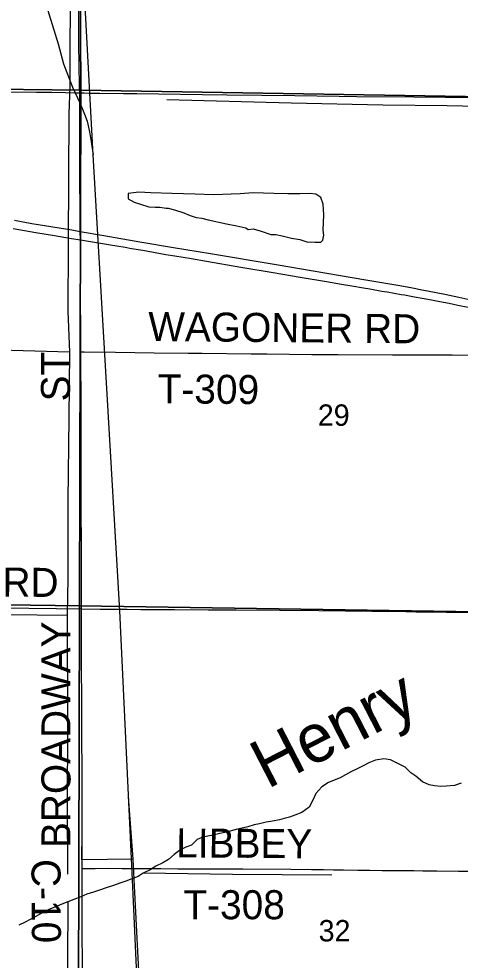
# Model space of a CAD drawing. Extents: x 1443599 to 1910620, y 1028088 to 1361369.
# Drawn here: x 1690821 to 1695378, y 1283707 to 1293435 of the extents above; entities that cross this region are included whole.
import ezdxf

# ---------------------------------------------------------------- set-up
doc = ezdxf.new("R2010")
doc.units = 0
for name, color, linetype in [('GM_X_County_Road', 7, 'Continuous'), ('GM_X_County_Road_Text', 7, 'Continuous'), ('GM_X_Interstate_Route', 7, 'Continuous'), ('GM_X_Minor_Lake', 7, 'Continuous'), ('GM_X_Minor_River', 7, 'Continuous'), ('GM_X_Minor_River_Text', 7, 'Continuous'), ('GM_X_Rail_Line', 7, 'Continuous'), ('GM_X_Section', 7, 'Continuous'), ('GM_X_Section_Text', 7, 'Continuous'), ('GM_X_Township_Road', 7, 'Continuous'), ('GM_X_Township_Road_Text', 7, 'Continuous')]:
    doc.layers.add(name, color=color, linetype=linetype)

msp = doc.modelspace()

# ---------------------------------------------------------------- linework, layer by layer
at = {"layer": 'GM_X_County_Road'}
for points in [[(1691448.5, 1292723.1), (1691448.2, 1292738.2), (1691440.7, 1293181.3), (1691439.5, 1293460.3), (1691438.8, 1293690.1), (1691439.7, 1293995.4), (1691438.3, 1294097.2), (1691432.5, 1294274.5), (1691423.1, 1294441.8), (1691412.2, 1294602.3), (1691389.6, 1294910), (1691379.1, 1295077.1), (1691369.3, 1295247.4), (1691368.9, 1295269.9), (1691370.7, 1295285.8), (1691374.4, 1295304.5), (1691378.5, 1295315.9), (1691384.7, 1295326.5), (1691394.7, 1295338.5), (1691413.8, 1295356.7), (1691414.4, 1295357.5)], [(1691449.5, 1292670.3), (1691448.5, 1292723.1)], [(1691461.7, 1289994), (1691460.4, 1290062.8), (1691461.7, 1290151.4), (1691460.3, 1290246.6), (1691460.1, 1290328.6), (1691459.2, 1290420.6), (1691458.9, 1290532.2), (1691458.3, 1290653.6), (1691459.1, 1290725.8), (1691459.8, 1290788.1), (1691460.2, 1290863.7), (1691460.3, 1290929.4), (1691456.9, 1291151.3), (1691455.6, 1291238.3), (1691454.1, 1291333.1), (1691454, 1291467.7), (1691452.9, 1291569.6), (1691451.8, 1291677.8), (1691451.7, 1291786.2), (1691450.5, 1292232.6), (1691450, 1292426.3), (1691450, 1292551), (1691450.2, 1292639.7), (1691449.5, 1292670.3)], [(1691467.9, 1287338.6), (1691467.9, 1287404), (1691467.8, 1287443.4), (1691467.9, 1287472.1), (1691468.2, 1287538.5), (1691469.6, 1287679.6), (1691469.1, 1287765.1), (1691468.5, 1287853.7), (1691467.6, 1288040.8), (1691466.1, 1288323.1), (1691466, 1288451.1), (1691466, 1288539.7), (1691464.9, 1288648.1), (1691465.2, 1288723.4), (1691465.9, 1288844.9), (1691465.3, 1289078), (1691464.8, 1289229), (1691463.7, 1289622.9), (1691462.9, 1289767.4), (1691462.6, 1289947.9), (1691461.7, 1289994)], [(1691473.9, 1284655.2), (1691473.7, 1284682.6), (1691474, 1284836.8), (1691473.6, 1285736.3), (1691473, 1285943.2), (1691472.6, 1286107.3), (1691471.3, 1286412.7), (1691469.5, 1286721.2), (1691467.9, 1287069.2), (1691467.8, 1287275.9), (1691467.9, 1287338.6)], [(1691476.9, 1282000.5), (1691476.5, 1282046.7), (1691476.6, 1282319.1), (1691476.8, 1282611.2), (1691476.7, 1282939.5), (1691476.7, 1283198.8), (1691478, 1283297.3), (1691477.4, 1283359.8), (1691477.4, 1283438.4), (1691476.9, 1283560), (1691476.8, 1283789.7), (1691476, 1283878.4), (1691475.6, 1283967), (1691475.6, 1284269), (1691474.9, 1284390.5), (1691475.6, 1284462.6), (1691473.9, 1284655.2)]]:
    msp.add_lwpolyline(points, dxfattribs=at)
at = {"layer": 'GM_X_Interstate_Route'}
for points in [[(1690775.9, 1291353.7), (1690957, 1291322), (1691368.2, 1291253.5), (1691455.6, 1291238.3), (1691698.2, 1291196.3), (1692070.2, 1291131.9), (1692416.4, 1291072.6), (1692798.5, 1291009), (1693497.7, 1290891.5), (1693717.7, 1290853.9), (1694403.8, 1290736.9), (1694753.6, 1290678.5), (1694886, 1290655.1), (1694969.6, 1290638.1), (1694982.5, 1290635.6), (1695040.5, 1290624.6), (1695221, 1290589.1), (1695365.6, 1290559.4), (1695487.4, 1290532.5)], [(1690764.2, 1291270.1), (1690996.7, 1291227.9), (1691187.7, 1291195.8), (1691365.8, 1291166.5), (1691456.9, 1291151.3), (1691748, 1291102.8), (1691919.6, 1291074.3), (1691984.3, 1291063.2), (1692100.8, 1291043.3), (1692340.1, 1291001.3), (1692430.7, 1290986.1), (1692602.4, 1290957.7), (1692757.6, 1290930.5), (1693113.3, 1290869.2), (1693446.7, 1290812.7), (1693725, 1290765.3), (1693997, 1290719.8), (1694152.5, 1290694.2), (1694259.2, 1290675.7), (1694379, 1290655.5), (1694443.7, 1290644.2), (1694569.9, 1290622.4), (1694624.8, 1290612.8), (1694767.1, 1290588.1), (1694802.7, 1290581.8), (1694906.3, 1290564.2), (1694983.7, 1290549.7), (1695080.8, 1290532.4), (1695167.7, 1290515.1), (1695264.5, 1290496.3), (1695354.4, 1290477), (1695460.3, 1290454.3)]]:
    msp.add_lwpolyline(points, dxfattribs=at)
at = {"layer": 'GM_X_Minor_Lake'}
msp.add_line((1693827.4, 1291630.9), (1693723.7, 1291628.2), dxfattribs=at)
msp.add_lwpolyline([(1693723.7, 1291628.2), (1693600, 1291627.8), (1693452.4, 1291629.6), (1693241.1, 1291636.3), (1693105.3, 1291626), (1692831.9, 1291617.4), (1692640.5, 1291621.8), (1692401.3, 1291630.8), (1692183.9, 1291637.6), (1692058.4, 1291645.2), (1691950.5, 1291630.5), (1691949.7, 1291574.4), (1692013.1, 1291539.5), (1692078.7, 1291520.7), (1692164.1, 1291491.6), (1692229.9, 1291488.7), (1692275.8, 1291490.1), (1692341.4, 1291479.3), (1692361.4, 1291477.1), (1692429, 1291460.2), (1692524.3, 1291430.9), (1692589.8, 1291404), (1692651.3, 1291381.2), (1692709.1, 1291376.5), (1692776.7, 1291359.6), (1692965.6, 1291317.1), (1693073.1, 1291297.8), (1693166.5, 1291274.6), (1693190.3, 1291258.2), (1693240.2, 1291265.6), (1693321.7, 1291240.5), (1693422.9, 1291205.2), (1693474.8, 1291206.5), (1693540.5, 1291193.7), (1693637.9, 1291170.4), (1693723.5, 1291155.3), (1693804.9, 1291128.2), (1693836.8, 1291129.8), (1693876.7, 1291127.3), (1693938.5, 1291126.6), (1693958.8, 1291148.3), (1693969.4, 1291198.3), (1693964.1, 1291252.5), (1693970.2, 1291410.7), (1693963.6, 1291521), (1693940.6, 1291589.4), (1693889.1, 1291622.1), (1693827.4, 1291630.9)], dxfattribs=at)
at = {"layer": 'GM_X_Minor_River'}
for points in [[(1691351.9, 1293612), (1691348.9, 1293068.9), (1691348.5, 1292736.2), (1691338.9, 1292453.8), (1691332.5, 1291808.6), (1691329.3, 1291103.3), (1691328.3, 1290413.9), (1691344.7, 1289990.9), (1691335.8, 1289313.7), (1691328.7, 1288458.2), (1691328.2, 1287658.7), (1691321.1, 1287270), (1691322.1, 1286123.8), (1691321.5, 1285312.3), (1691324.1, 1284596.9)], [(1694579.5, 1292543.1), (1693632.1, 1292565.2), (1692350.1, 1292599.4)], [(1696620.4, 1292508.2), (1695871.6, 1292522.3), (1695244.6, 1292536.4), (1694579.5, 1292543.1)], [(1691344.7, 1289990.9), (1690628.9, 1290012), (1690080.6, 1290030.9), (1690074.5, 1289413.8), (1690059.8, 1288744.7), (1690047.2, 1288696.7), (1689995.3, 1288691.4), (1689881.7, 1288694.8), (1689403.2, 1288716.9), (1689387.3, 1288412.5)], [(1691321.1, 1287270), (1690698.9, 1287277.9), (1689683.8, 1287290.6), (1688898.1, 1287300.5)], [(1694504.9, 1285773.2), (1694434.7, 1285746.1), (1694376.5, 1285716.8), (1694306.2, 1285681.6), (1694254.1, 1285656.2), (1694193.8, 1285622.9), (1694137.5, 1285593.5), (1694077.4, 1285566.2), (1694017.2, 1285542.9), (1693948.8, 1285499.7), (1693886.1, 1285430.4), (1693855.3, 1285360.6), (1693820.4, 1285288.9), (1693743.9, 1285233.8), (1693669.7, 1285204.6), (1693615.6, 1285185.3), (1693561.6, 1285171.9), (1693511.5, 1285158.6), (1693439.5, 1285143.4), (1693375.6, 1285132.2), (1693305.5, 1285115.1), (1693251.6, 1285105.7), (1693185.5, 1285086.5), (1693065.4, 1285058), (1692965.4, 1285031.2), (1692897.3, 1285016), (1692827.3, 1285000.8), (1692773.3, 1284989.5), (1692721.3, 1284978.1), (1692661.2, 1284954.8), (1692604.5, 1284895.4), (1692546.4, 1284874.1), (1692480.2, 1284840.9), (1692425.8, 1284799.5), (1692367.3, 1284748.1), (1692307, 1284714.8), (1692236.7, 1284677.6), (1692176.4, 1284642.3), (1692106.1, 1284605.1), (1692051.8, 1284573.8), (1691987.7, 1284548.5), (1691925.5, 1284523.2), (1691865.4, 1284504), (1691797.3, 1284478.8), (1691723.2, 1284453.7), (1691653.1, 1284432.5), (1691592.9, 1284409.2), (1691524.8, 1284388), (1691462.7, 1284362.8), (1691388.5, 1284333.6), (1691326.4, 1284310.4), (1691264.2, 1284285.1), (1691192, 1284255.9), (1691129.8, 1284230.7), (1691067.6, 1284199.4), (1690989.2, 1284154.3), (1690937, 1284126.9), (1690886.8, 1284099.5), (1690820.6, 1284070.2)], [(1695387.7, 1285538.2), (1695319.4, 1285511.3), (1695233.4, 1285504.7), (1695179.4, 1285501.5), (1695111.7, 1285510.6), (1695055.9, 1285519.6), (1694988.4, 1285550.7), (1694919.4, 1285607.9), (1694868.1, 1285644.8), (1694809.1, 1285701.8), (1694735.8, 1285741.1), (1694658.4, 1285776.4), (1694590.7, 1285789.5), (1694504.9, 1285773.2)], [(1693432.5, 1282157.9), (1693416.6, 1283388.4), (1692571, 1283395), (1692070.3, 1283393.3), (1692019.7, 1284405.8), (1692000.3, 1284750.8), (1691954.8, 1285394.5)], [(1692000.3, 1284750.8), (1691471.7, 1284745.4), (1691475.3, 1285027.8)], [(1694052.6, 1284584.7), (1693027.5, 1284593.6), (1692106.1, 1284605.1)], [(1691326.4, 1284310.4), (1691320.4, 1283094.1), (1691319.1, 1281921.9), (1691318.8, 1281136.5)]]:
    msp.add_lwpolyline(points, dxfattribs=at)
at = {"layer": 'GM_X_Rail_Line'}
for points in [[(1691588.6, 1292029.2), (1691523.1, 1293245.4), (1691408.1, 1295342.1), (1691372.4, 1295931.3), (1691154.2, 1300047.7), (1691104.4, 1300924.3), (1691052.8, 1301874.9), (1690988.1, 1303240.4), (1690849.7, 1305665.9), (1690807.7, 1306424.8), (1690776.3, 1306684.2), (1690684.8, 1307293.1), (1690566.3, 1308011.4), (1690453.8, 1308704.2), (1690359.3, 1309308.6), (1690246.9, 1310006), (1690149.6, 1310689.3), (1690053.2, 1311262.6)], [(1690776.5, 1295357.1), (1690929.3, 1294398.7), (1690989.3, 1294013.7), (1691041.5, 1293778.4), (1691225.7, 1293177.2), (1691281.1, 1292969.5), (1691376.9, 1292729.2), (1691453.2, 1292561.2), (1691498, 1292451.3), (1691525, 1292377), (1691550.4, 1292267), (1691568.8, 1292162.6), (1691588.6, 1292029.2)], [(1692848.2, 1278452.4), (1692619, 1279072.7), (1692539.3, 1279414.2), (1692448.3, 1279841), (1692224.3, 1280884.3), (1692186.6, 1281229.6), (1692078.5, 1282726.3), (1691993.2, 1284536.1), (1691862.3, 1287319), (1691588.6, 1292029.2)]]:
    msp.add_lwpolyline(points, dxfattribs=at)
at = {"layer": 'GM_X_Section'}
for points in [[(1686812.5, 1298088.9), (1691430.3, 1298014.5), (1691459.8, 1292697.1), (1686711.8, 1292755), (1686763, 1295237.8)], [(1691430.3, 1298014.5), (1696687.3, 1297934.4), (1696686.4, 1292613.4), (1691459.8, 1292697.1)], [(1686711.8, 1292755), (1691459.8, 1292697.1), (1691449.2, 1287368.2), (1686639.3, 1287434.8), (1686674.6, 1289933.8)], [(1691459.8, 1292697.1), (1696686.4, 1292613.4), (1696703.5, 1287290.2), (1691449.2, 1287368.2)], [(1686639.3, 1287434.8), (1691449.2, 1287368.2), (1691434.1, 1282009.4), (1691196, 1282012.2), (1686551.8, 1282040.9), (1686602.7, 1284661.7)], [(1696703.5, 1287290.2), (1696764.3, 1281940.6), (1696492.3, 1281953.4), (1691434.1, 1282009.4), (1691449.2, 1287368.2)]]:
    msp.add_lwpolyline(points, close=True, dxfattribs=at)
at = {"layer": 'GM_X_Township_Road'}
for points in [[(1687779.1, 1292718.4), (1687788.3, 1292718.1), (1687822.5, 1292717.1), (1687967.1, 1292716.5), (1688094.8, 1292714.6), (1688290.4, 1292712.3), (1688680.9, 1292707.4), (1688805.5, 1292707), (1689035.1, 1292704.1), (1689186.1, 1292701.3), (1689301, 1292699.9), (1689514.3, 1292697.7), (1689691.5, 1292695), (1689849, 1292692.6), (1690272.4, 1292687.3), (1690649.9, 1292682.4), (1691004.4, 1292677.7), (1691162, 1292676.3), (1691303.1, 1292674.6), (1691394.9, 1292672.1), (1691440.8, 1292670.5), (1691449.5, 1292670.3)], [(1691449.5, 1292670.3), (1691496.6, 1292669.2), (1691552.3, 1292668), (1691611.3, 1292667.8), (1691657.3, 1292667.4), (1691900.2, 1292664.6), (1692038, 1292662.8), (1692264.5, 1292660), (1692717.5, 1292654.9), (1692970.2, 1292650.7), (1693331.2, 1292645.2), (1693669.3, 1292641.6), (1694128.9, 1292635.5), (1694309.4, 1292633.8), (1694900.3, 1292628.7), (1695553.5, 1292623.2), (1695835.8, 1292621.2), (1695986.7, 1292619.1), (1696127.9, 1292618.1), (1696338, 1292616.8), (1696610.4, 1292612.7), (1696676.3, 1292613.3), (1696702.4, 1292613.5)], [(1691461.7, 1289994), (1691495.8, 1289993.6), (1691818.9, 1289989.9), (1692219.5, 1289984.6), (1692570.7, 1289980.1), (1692715.2, 1289979.2), (1693220.8, 1289974.3), (1693385, 1289971.9), (1693844.6, 1289967.7), (1694117.1, 1289966.7), (1694678.6, 1289963.8), (1694829.6, 1289963.9), (1695131.6, 1289963.6), (1695295.8, 1289963.2), (1695847.4, 1289961.3), (1696309, 1289958), (1696682.9, 1289956.1), (1696720.3, 1289956)], [(1686672.2, 1287388.1), (1686881, 1287387.6), (1687225.7, 1287384.7), (1687701.7, 1287379.7), (1687977.4, 1287377.9), (1688269.6, 1287375), (1688558.5, 1287371.3), (1688775.1, 1287369.2), (1688952.3, 1287365.8), (1689425, 1287360.5), (1690042.1, 1287351.8), (1690413, 1287349.6), (1690642.8, 1287347.7), (1691210.7, 1287342.8), (1691467.9, 1287338.6)], [(1691467.9, 1287338.6), (1691660.1, 1287335.5), (1691938.8, 1287333.7), (1692079.9, 1287332.4), (1692263.8, 1287331.6), (1692427.8, 1287331.1), (1692775.8, 1287329.6), (1693064.7, 1287327.4), (1693517.7, 1287325.8), (1693918.3, 1287322.7), (1694466, 1287314.5), (1694713.1, 1287312.9), (1694920.3, 1287308.4), (1695552.3, 1287301.5), (1695784.8, 1287301.1), (1695969, 1287299.6), (1696146.3, 1287297.3), (1696333.4, 1287295.7), (1696703.6, 1287289.2), (1696728.7, 1287288.3)], [(1691473.9, 1284655.2), (1691523.6, 1284655.5), (1691608.8, 1284656), (1691740.2, 1284657.2), (1691888, 1284656.3), (1691976.6, 1284655.4), (1692134.1, 1284656.1), (1692288.5, 1284654.7), (1692462.5, 1284652.3), (1692761.3, 1284651.2), (1692886.1, 1284651.2), (1693132.4, 1284650.2), (1693628.2, 1284646.8), (1693841.7, 1284643.9), (1693966.4, 1284642.8), (1694071.5, 1284641.6), (1694173.3, 1284639.7), (1694321.1, 1284637.8), (1694445.8, 1284635.9), (1694573.9, 1284635.5), (1694658.9, 1284634.4), (1694835.8, 1284632.8), (1694898.1, 1284632.8), (1694993.2, 1284631.5), (1695077.3, 1284629.7), (1695138.4, 1284629.3), (1695360.9, 1284628), (1695475.4, 1284627.2)]]:
    msp.add_lwpolyline(points, dxfattribs=at)

# ---------------------------------------------------------------- texts
at = {"layer": 'GM_X_County_Road_Text'}
for s, rotation, p in [('ST', 90, (1691349.9, 1289482.4)), ('BROADWAY', 90, (1691354.3, 1284866.8)), ('C-10', 270.34483, (1690951.1, 1284751.9))]:
    msp.add_text(s, height=300, rotation=rotation, dxfattribs=at).set_placement(p)
at = {"layer": 'GM_X_Minor_River_Text'}
msp.add_text('Henry', height=500.33, rotation=27.19534, dxfattribs=at).set_placement((1693387.1, 1285472.7))
at = {"layer": 'GM_X_Section_Text'}
for s, p in [('29', (1693907.8, 1289229.7)), ('32', (1693916.5, 1283901.3))]:
    msp.add_text(s, height=221, rotation=0.00001, dxfattribs=at).set_placement(p)
at = {"layer": 'GM_X_Township_Road_Text'}
for s, rotation, p in [('WAGONER RD', 359.4919, (1692155.9, 1290106.4)), ('T-309', 359.43826, (1692253, 1289463.4)), ('RD', 359.50636, (1690650.6, 1287465.3)), ('LIBBEY', 359.61881, (1692445.5, 1284769.9)), ('T-308', 0.00001, (1692519.6, 1284130.5))]:
    msp.add_text(s, height=300, rotation=rotation, dxfattribs=at).set_placement(p)

doc.saveas('drawing.dxf')
